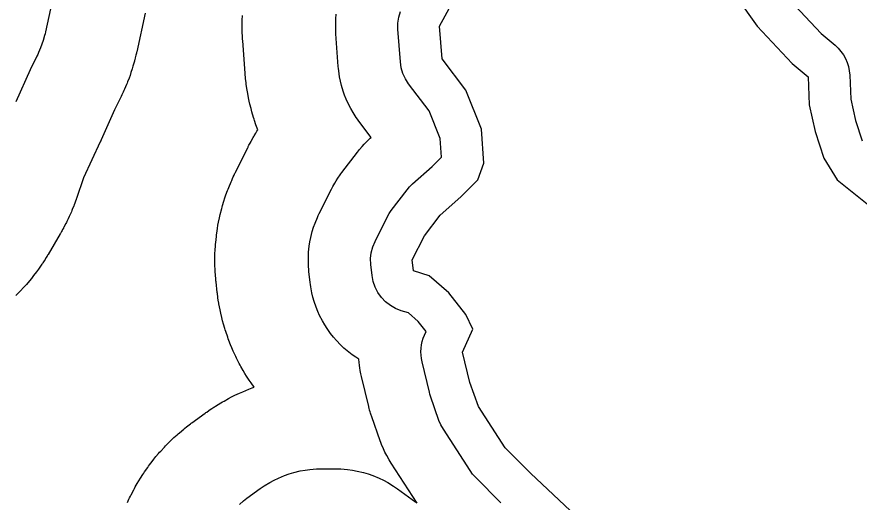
# Model space of a CAD drawing. Extents: x 1950930 to 2061844, y 904556 to 1017002.
# Drawn here: x 1972366 to 1973880, y 995752 to 996625 of the extents above; entities that cross this region are included whole.
import ezdxf

# ---------------------------------------------------------------- set-up
doc = ezdxf.new("R2010")
doc.units = 0
doc.layers.add('Exist Hydrographic Buffer Line', color=7, linetype='Continuous')
doc.layers.add('Exist Hydrographic Lake Shore', color=7, linetype='Continuous')

msp = doc.modelspace()

# ---------------------------------------------------------------- linework, layer by layer
at = {"layer": 'Exist Hydrographic Buffer Line'}
for points in [[(1972432.7, 996667.8), (1972417.5, 996598), (1972416.7, 996594.6), (1972415.8, 996591.3), (1972413.2, 996582.3), (1972411.1, 996575.7), (1972408.6, 996569.2), (1972405, 996560.7), (1972403.6, 996557.5), (1972402.1, 996554.4), (1972389.7, 996529.7), (1972364.2, 996472.4)], [(1973755.2, 996656), (1973811.9, 996595.3), (1973836.9, 996574.2), (1973842.5, 996568.9), (1973847.6, 996563), (1973852, 996556.7), (1973855.8, 996550), (1973858.8, 996542.8), (1973861.1, 996535.5), (1973862.6, 996527.9), (1973863.4, 996520.2), (1973865.3, 996476.8), (1973873.9, 996438.5), (1973885.5, 996402.2)], [(1972596.9, 996631.9), (1972581.6, 996562.1), (1972581.3, 996560.9), (1972581, 996559.6), (1972580.2, 996556.2), (1972579.6, 996553.7), (1972579, 996551.2), (1972578.1, 996547.8), (1972577.7, 996546.5), (1972577.4, 996545.3), (1972574.8, 996536.3), (1972574.1, 996533.8), (1972573.3, 996531.4), (1972571.2, 996524.7), (1972569.5, 996519.8), (1972567.7, 996514.9), (1972565.2, 996508.4), (1972564.3, 996506), (1972563.3, 996503.6), (1972559.6, 996495), (1972559.1, 996493.8), (1972558.6, 996492.7), (1972557.2, 996489.5), (1972556.1, 996487.1), (1972555, 996484.7), (1972553.5, 996481.6), (1972552.9, 996480.4), (1972552.4, 996479.3), (1972541.7, 996457.9), (1972517.6, 996403.9), (1972517.6, 996403.9), (1972517.5, 996403.8), (1972517.5, 996403.7), (1972517.4, 996403.6), (1972517.4, 996403.5), (1972517.3, 996403.3), (1972517.3, 996403.3), (1972517.3, 996403.2), (1972517.1, 996402.9), (1972517.1, 996402.7), (1972517, 996402.6), (1972516.9, 996402.4), (1972516.8, 996402.2), (1972516.7, 996402), (1972516.6, 996401.7), (1972516.5, 996401.6), (1972516.5, 996401.5), (1972516.3, 996401.1), (1972516.3, 996401), (1972516.3, 996401), (1972516.2, 996400.9), (1972516.2, 996400.8), (1972516.1, 996400.7), (1972516.1, 996400.5), (1972516, 996400.5), (1972516, 996400.4), (1972486.1, 996335.3), (1972473.2, 996298.2), (1972472.9, 996297.2), (1972472.5, 996296.2), (1972471.6, 996293.6), (1972470.9, 996291.6), (1972470.1, 996289.7), (1972469.1, 996287.1), (1972468.8, 996286.2), (1972468.4, 996285.2), (1972465.6, 996278.3), (1972464.8, 996276.4), (1972464, 996274.5), (1972461.8, 996269.4), (1972460.1, 996265.6), (1972458.3, 996261.9), (1972455.9, 996256.9), (1972455, 996255.1), (1972454, 996253.2), (1972450.6, 996246.6), (1972450.1, 996245.7), (1972449.6, 996244.8), (1972448.3, 996242.4), (1972447.3, 996240.5), (1972446.3, 996238.7), (1972444.9, 996236.3), (1972444.4, 996235.4), (1972443.9, 996234.5), (1972422.1, 996197.5), (1972421.3, 996196.1), (1972420.5, 996194.8), (1972418.3, 996191.3), (1972416.7, 996188.7), (1972415, 996186.1), (1972412.7, 996182.7), (1972411.9, 996181.4), (1972411, 996180.2), (1972404.8, 996171.1), (1972403, 996168.6), (1972401.2, 996166.1), (1972396.2, 996159.5), (1972392.5, 996154.6), (1972388.5, 996149.9), (1972383.1, 996143.7), (1972381.1, 996141.4), (1972379, 996139.1), (1972371.5, 996131.1), (1972370.4, 996130), (1972369.4, 996128.9), (1972366.5, 996125.9), (1972364.3, 996123.7)], [(1972564.9, 995751.1), (1972566.4, 995754.5), (1972567.6, 995757.1), (1972568.8, 995759.6), (1972570.5, 995762.9), (1972571.1, 995764.2), (1972571.7, 995765.4), (1972576.3, 995774.3), (1972577.6, 995776.8), (1972578.9, 995779.3), (1972582.6, 995785.8), (1972585.4, 995790.6), (1972588.3, 995795.4), (1972592.4, 995801.7), (1972594, 995804), (1972595.5, 995806.3), (1972601.2, 995814.5), (1972602.9, 995816.8), (1972604.5, 995819.1), (1972609, 995825), (1972612.4, 995829.5), (1972616, 995833.8), (1972620.8, 995839.5), (1972622.7, 995841.6), (1972624.6, 995843.7), (1972631.3, 995851), (1972633.2, 995853.1), (1972635.2, 995855.1), (1972640.4, 995860.4), (1972644.4, 995864.4), (1972648.5, 995868.2), (1972654.1, 995873.1), (1972656.2, 995875), (1972658.3, 995876.8), (1972666, 995883.2), (1972667.1, 995884.1), (1972668.1, 995885), (1972671, 995887.3), (1972673.2, 995889.1), (1972675.5, 995890.8), (1972678.4, 995893), (1972679.6, 995893.9), (1972680.7, 995894.7), (1972704.7, 995912.1), (1972706, 995913.1), (1972707.4, 995914.1), (1972711, 995916.6), (1972713.7, 995918.4), (1972716.5, 995920.3), (1972720.2, 995922.6), (1972721.6, 995923.5), (1972723, 995924.4), (1972733, 995930.5), (1972735.8, 995932.2), (1972738.7, 995933.9), (1972746.4, 995938.2), (1972752.2, 995941.3), (1972758.1, 995944.2), (1972766.1, 995947.9), (1972769.2, 995949.2), (1972772.2, 995950.5), (1972783.1, 995955.1), (1972786.1, 995956.3), (1972789.2, 995957.5), (1972792.7, 995958.7), (1972787, 995966.7), (1972785.2, 995969.2), (1972783.5, 995971.7), (1972779.1, 995978.5), (1972775.8, 995983.7), (1972772.7, 995988.9), (1972768.8, 995996), (1972767.3, 995998.7), (1972765.9, 996001.4), (1972760.9, 996011.1), (1972759.6, 996013.8), (1972758.2, 996016.6), (1972754.8, 996023.9), (1972752.3, 996029.5), (1972750, 996035.2), (1972747.1, 996042.8), (1972746.1, 996045.6), (1972745.1, 996048.5), (1972741.6, 996058.8), (1972740.6, 996061.7), (1972739.7, 996064.6), (1972737.4, 996072.4), (1972735.7, 996078.3), (1972734.3, 996084.2), (1972732.5, 996092.1), (1972731.9, 996095.1), (1972731.3, 996098.1), (1972729.3, 996108.8), (1972729, 996110.3), (1972728.8, 996111.8), (1972728.1, 996115.8), (1972727.6, 996118.8), (1972727.2, 996121.8), (1972726.7, 996125.9), (1972726.5, 996127.4), (1972726.3, 996128.9), (1972724.2, 996148.5), (1972724, 996150), (1972723.8, 996151.5), (1972723.5, 996155.5), (1972723.2, 996158.5), (1972723, 996161.5), (1972722.8, 996165.5), (1972722.7, 996167), (1972722.7, 996168.5), (1972722.2, 996179.3), (1972722.1, 996182.3), (1972722.1, 996185.3), (1972722.1, 996193.3), (1972722.2, 996199.4), (1972722.5, 996205.4), (1972723, 996213.4), (1972723.3, 996216.4), (1972723.6, 996219.4), (1972724.7, 996230.1), (1972725, 996233.1), (1972725.4, 996236.1), (1972726.5, 996244), (1972727.5, 996250), (1972728.7, 996255.9), (1972730.4, 996263.7), (1972731, 996266.7), (1972731.7, 996269.6), (1972734.4, 996280), (1972735.1, 996282.9), (1972736, 996285.8), (1972738.2, 996293.6), (1972740, 996299.3), (1972742, 996305), (1972744.8, 996312.5), (1972745.9, 996315.3), (1972747, 996318.1), (1972751.1, 996328.1), (1972751.7, 996329.5), (1972752.3, 996330.8), (1972753.9, 996334.5), (1972755.1, 996337.3), (1972756.4, 996340), (1972758.1, 996343.6), (1972758.8, 996345), (1972759.4, 996346.4), (1972781.2, 996390), (1972781.7, 996390.8), (1972782.1, 996391.7), (1972783.3, 996394.1), (1972784.2, 996395.8), (1972785.2, 996397.6), (1972786.4, 996399.9), (1972786.9, 996400.8), (1972787.4, 996401.7), (1972790.9, 996407.8), (1972791.9, 996409.6), (1972792.9, 996411.3), (1972795.5, 996415.8), (1972797.6, 996419.2), (1972799.2, 996421.8), (1972797.9, 996425.1), (1972795.9, 996430.7), (1972793.4, 996438.3), (1972792.5, 996441.1), (1972791.6, 996444), (1972788.6, 996454.2), (1972787.8, 996457.1), (1972787, 996460), (1972785, 996467.7), (1972783.6, 996473.5), (1972782.5, 996479.3), (1972781, 996487.2), (1972780.5, 996490.1), (1972780.1, 996493.1), (1972778.5, 996503.6), (1972778.3, 996505.1), (1972778.1, 996506.6), (1972777.6, 996510.6), (1972777.3, 996513.5), (1972777, 996516.5), (1972776.6, 996520.5), (1972776.5, 996521.9), (1972776.3, 996523.4), (1972772, 996582.3), (1972771.9, 996583.8), (1972771.8, 996585.3), (1972771.6, 996589.4), (1972771.4, 996592.4), (1972771.3, 996595.4), (1972771.3, 996599.4), (1972771.2, 996601), (1972771.2, 996602.5), (1972771.2, 996613.3), (1972771.2, 996616.3), (1972771.3, 996619.3), (1972771.6, 996627.4)], [(1973085.4, 995750.1), (1973038.7, 995822.3), (1973036.9, 995825.1), (1973035.3, 995828), (1973030.9, 995835.7), (1973027.8, 995841.6), (1973025, 995847.7), (1973021.6, 995855.9), (1973020.4, 995859), (1973019.2, 995862.1), (1973004, 995905.7), (1973003.5, 995907), (1973003.1, 995908.4), (1973001.9, 995912), (1973001.1, 995914.7), (1973000.3, 995917.4), (1972999.3, 995921.1), (1972999, 995922.5), (1972998.6, 995923.8), (1972985.6, 995978.3), (1972985.1, 995980.6), (1972984.6, 995982.8), (1972983.4, 995988.9), (1972982.6, 995993.4), (1972982, 995997.9), (1972981.3, 996004), (1972980.9, 996008.6), (1972980.9, 996009.1), (1972975.3, 996012.6), (1972968.7, 996017.3), (1972960.1, 996024), (1972953.9, 996029.2), (1972948, 996034.9), (1972940.5, 996042.8), (1972935.1, 996048.8), (1972930.1, 996055.3), (1972923.8, 996064.1), (1972919.4, 996070.9), (1972915.4, 996078), (1972910.4, 996087.7), (1972907, 996095.1), (1972904.1, 996102.7), (1972900.6, 996113), (1972898.2, 996120.8), (1972896.5, 996128.7), (1972894.5, 996139.4), (1972893.8, 996143.4), (1972893.3, 996147.4), (1972891.1, 996167), (1972890.8, 996171), (1972890.5, 996175.1), (1972890.1, 996185.8), (1972890.1, 996193.8), (1972890.6, 996201.9), (1972891.8, 996212.5), (1972892.9, 996220.5), (1972894.6, 996228.3), (1972897.2, 996238.8), (1972899.5, 996246.5), (1972902.3, 996254), (1972906.4, 996264), (1972908, 996267.6), (1972909.7, 996271.3), (1972931.5, 996314.9), (1972932.7, 996317.2), (1972934, 996319.6), (1972937.4, 996325.7), (1972940.1, 996330.3), (1972943, 996334.7), (1972947.1, 996340.6), (1972948.6, 996342.7), (1972950.2, 996344.8), (1972978.5, 996381.9), (1972980.2, 996384.1), (1972981.9, 996386.2), (1972986.7, 996391.7), (1972990.3, 996395.8), (1972994.1, 996399.7), (1972999.3, 996404.8), (1973001.3, 996406.7), (1973002.8, 996408.1), (1972980.7, 996437.5), (1972978.4, 996440.7), (1972976.2, 996444), (1972970.4, 996453), (1972966.3, 996459.9), (1972962.8, 996467), (1972958.3, 996476.7), (1972955.3, 996484), (1972952.7, 996491.6), (1972949.7, 996501.8), (1972947.7, 996509.5), (1972946.3, 996517.4), (1972944.8, 996527.9), (1972944.2, 996531.9), (1972943.9, 996535.8), (1972939.5, 996594.7), (1972939.3, 996598.7), (1972939.2, 996602.8), (1972939.2, 996613.6), (1972939.5, 996621.6), (1972940.3, 996629.7)], [(1973236.4, 995750.9), (1973190.6, 995796.7), (1973185.3, 995802.6), (1973180.7, 995809), (1973132.8, 995883.1), (1973128.4, 995890.9), (1973124.9, 995899.1), (1973109.7, 995942.7), (1973108.5, 995946.3), (1973107.6, 995950), (1973094.5, 996004.5), (1973093.3, 996010.5), (1973092.6, 996016.6), (1973092.4, 996022.7), (1973092.7, 996028.9), (1973093.6, 996035), (1973094.9, 996041), (1973096.7, 996046.9), (1973098.9, 996052.6), (1973101.7, 996058.8), (1973087.5, 996077.1), (1973070.1, 996092.4), (1973057.1, 996096.4), (1973047, 996100.3), (1973037.5, 996105.7), (1973028.9, 996112.4), (1973021.4, 996120.2), (1973015.1, 996129.1), (1973010.1, 996138.8), (1973006.6, 996149.1), (1973004.6, 996159.8), (1973002.4, 996179.4), (1973002, 996190.1), (1973003.2, 996200.8), (1973005.8, 996211.3), (1973009.9, 996221.2), (1973031.7, 996264.8), (1973035.1, 996271), (1973039.2, 996276.8), (1973067.5, 996313.9), (1973072.2, 996319.5), (1973077.5, 996324.6), (1973112.8, 996355.7), (1973129.6, 996372.6), (1973127.2, 996406), (1973107, 996455.7), (1973070.4, 996504.7), (1973064.6, 996513.6), (1973060.1, 996523.3), (1973057.1, 996533.6), (1973055.6, 996544.1), (1973051.2, 996603), (1973051.2, 996613.8), (1973052.7, 996624.5), (1973055.8, 996634.8)], [(1972766, 995747.9), (1972773.7, 995754.3), (1972776.6, 995756.6), (1972779.6, 995758.9), (1972803.5, 995776.3), (1972807.1, 995778.8), (1972810.8, 995781.2), (1972820.9, 995787.4), (1972828.6, 995791.7), (1972836.6, 995795.4), (1972847.4, 995799.9), (1972855.7, 995802.9), (1972864.2, 995805.3), (1972875.6, 995808.1), (1972884.3, 995809.8), (1972893, 995810.8), (1972904.8, 995811.8), (1972909.2, 995812), (1972913.6, 995812.1), (1972939.7, 995812.1), (1972944.1, 995812), (1972948.6, 995811.8), (1972960.4, 995810.8), (1972969.2, 995809.8), (1972977.9, 995808), (1972989.4, 995805.2), (1972997.9, 995802.8), (1973006.2, 995799.7), (1973017.2, 995795.2), (1973025.2, 995791.4), (1973032.9, 995787.1), (1973043, 995780.8), (1973046.7, 995778.4), (1973050.3, 995775.9), (1973083, 995751.9)]]:
    msp.add_lwpolyline(points, dxfattribs=at)
at = {"layer": 'Exist Hydrographic Lake Shore'}
for points in [[(1973659.9, 996660.9), (1973696.9, 996608.5), (1973760.1, 996540.9), (1973788.4, 996516.9), (1973790.6, 996466.8), (1973801.5, 996418.8), (1973816.8, 996370.8), (1973840.7, 996331.6), (1973900.7, 996283.6)], [(1973194.7, 996331.6), (1973205.5, 996362.1), (1973201.2, 996423.2), (1973172.9, 996493), (1973130.4, 996549.6), (1973126, 996608.5), (1973150, 996652.1)], [(1973361.3, 995736.3), (1973289.4, 995803.9), (1973243.7, 995849.7), (1973195.7, 995923.8), (1973180.5, 995967.4), (1973167.4, 996022), (1973185.9, 996063.4), (1973172.9, 996089.6), (1973142.4, 996128.8), (1973107.5, 996159.3), (1973079.2, 996168.1), (1973077, 996187.7), (1973098.8, 996231.3), (1973127.1, 996268.4), (1973164.1, 996301.1), (1973194.7, 996331.6)]]:
    msp.add_lwpolyline(points, dxfattribs=at)

doc.saveas('drawing.dxf')
